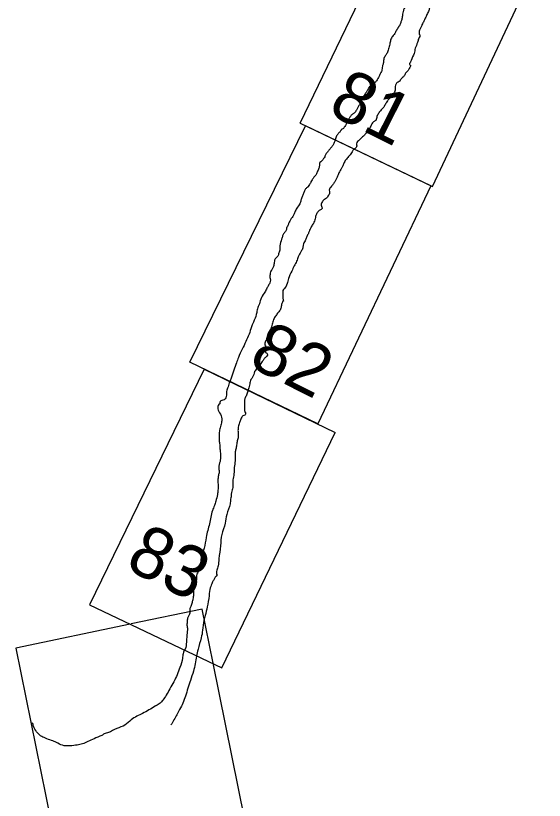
# Model space of a CAD drawing. Extents: x 3962991 to 3983549, y 181631 to 204078.
# Drawn here: x 3971374 to 3971974, y 186346 to 187238 of the extents above; entities that cross this region are included whole.
import ezdxf

# ---------------------------------------------------------------- set-up
doc = ezdxf.new("R2010")
doc.units = 0
doc.layers.add('V-ANNO-NPLT', color=7, linetype='Continuous')

msp = doc.modelspace()

# ---------------------------------------------------------------- linework, layer by layer
at = {"layer": 'V-ANNO-NPLT'}
for points in [[(3971697.2, 187115.41), (3971826.61, 187384.27)], [(3971697.2, 187115.41), (3971847.45, 187043.38), (3971974.4, 187313.79)], [(3971717.33, 186773.51), (3971571.93, 186843.75), (3971703.17, 187112.55)], [(3971845.44, 187044.35), (3971703.17, 187112.55)], [(3971845.44, 187044.35), (3971717.33, 186773.51)], [(3971588.15, 186835.91), (3971457.79, 186567.71), (3971608.13, 186496.25), (3971737.06, 186763.97)], [(3971588.15, 186835.91), (3971737.06, 186763.97)], [(3971585.78, 186562.96), (3971505.21, 186546.14)], [(3971598.16, 186501.75), (3971585.78, 186562.96)], [(3971503.89, 186545.86), (3971374.09, 186518.76)], [(3971374.09, 186518.76), (3971436.53, 186210.22), (3971648.22, 186254.27), (3971598.16, 186501.75)]]:
    msp.add_lwpolyline(points, dxfattribs=at)
for points in [[(3971869.23, 187314.64), (3971866.29, 187308.41), (3971864.83, 187304.57), (3971863.91, 187302.24), (3971861.94, 187297.79), (3971861.03, 187294), (3971859.57, 187290.15), (3971859.29, 187288.22), (3971857.45, 187283.55), (3971856.04, 187279.15), (3971855.05, 187275.02), (3971853.67, 187271.52), (3971852.03, 187268.45), (3971850.73, 187265.29), (3971849.36, 187264.16), (3971847.16, 187261.04), (3971847.2, 187258.12), (3971846.9, 187253.82), (3971845.6, 187250.66), (3971844.22, 187247.17), (3971843.32, 187243.37), (3971841.13, 187238.79), (3971839.24, 187234.69), (3971837.73, 187231.4), (3971835.5, 187227.38), (3971834.33, 187224.01), (3971832.77, 187221.29), (3971832.32, 187218.66)], [(3971817.38, 187251.53), (3971816.53, 187248.13), (3971815.26, 187245.87), (3971814.22, 187242.27), (3971813.48, 187239.15), (3971813.22, 187237.59)], [(3971813.22, 187237.59), (3971812.88, 187234.98), (3971811.93, 187231.34), (3971810.83, 187228.07), (3971809.93, 187226.15), (3971808.97, 187225.29)], [(3971809, 187225.4), (3971808.75, 187224.71), (3971806.37, 187220.88), (3971805.32, 187218.75), (3971802, 187214.04), (3971799.88, 187209.79), (3971798.81, 187205.28), (3971797.48, 187199.73), (3971795.77, 187194.83), (3971793.77, 187191.83), (3971792.08, 187187.83), (3971791.57, 187183.38), (3971790.61, 187180.12), (3971789.72, 187174.84), (3971787.98, 187171.41), (3971787.22, 187169.76), (3971786.46, 187168.11)], [(3971832.32, 187218.66), (3971832.48, 187216.7), (3971833.01, 187215.84), (3971831.81, 187211.55), (3971830.38, 187207.13), (3971827.9, 187200.57), (3971826.5, 187194.68), (3971823.13, 187186.69), (3971821.91, 187183.87), (3971821.36, 187182.35), (3971821.89, 187181.49), (3971822.37, 187181.2), (3971821.58, 187178.64), (3971819.71, 187175.42), (3971816.72, 187172.1), (3971815.07, 187169.01), (3971811.95, 187165.91), (3971809.52, 187162.64), (3971807.24, 187161.53), (3971805.46, 187158.66), (3971804.93, 187155.67), (3971805.04, 187153.08), (3971804.25, 187150.52), (3971801.74, 187146.91), (3971798.96, 187143.72), (3971796.27, 187140.88), (3971794.79, 187138.49), (3971793.98, 187137.39)], [(3971786.46, 187168.11), (3971784.52, 187164.54), (3971781.87, 187161.14), (3971779.91, 187159.04), (3971776.04, 187156.66), (3971773.45, 187152.7), (3971771.45, 187149.7), (3971770.26, 187147.78), (3971768.18, 187144.43), (3971765.95, 187138.92), (3971764.38, 187136.18), (3971762.6, 187133.3), (3971760.95, 187130.22), (3971758.52, 187126.95), (3971755.86, 187125.01), (3971753.73, 187122.22), (3971752.16, 187119.48), (3971750.38, 187116.61), (3971749.24, 187114.13), (3971747.75, 187111.74), (3971745.62, 187108.95), (3971743.9, 187107.89), (3971743.61, 187107.41)], [(3971793.98, 187137.39), (3971791.99, 187133.65), (3971789.21, 187130.47), (3971786.36, 187126.93), (3971784.32, 187123.02), (3971782.9, 187118.6), (3971780.46, 187116.8), (3971777.27, 187111.88), (3971775.19, 187108.53), (3971772.38, 187104.43), (3971770.12, 187101.86), (3971765.84, 187097.74), (3971763.45, 187095.38), (3971761.48, 187093.28), (3971761.25, 187090.78), (3971761.23, 187088.4), (3971760, 187087.05), (3971759.52, 187086.46)], [(3971743.61, 187107.41), (3971741.48, 187104.62), (3971739, 187101.92), (3971737.45, 187097.71), (3971735.21, 187092.19), (3971733.65, 187089.45), (3971731.09, 187086.4), (3971728.66, 187083.13), (3971726.31, 187080.21), (3971725.01, 187077.04), (3971723.82, 187075.12), (3971721.47, 187072.2), (3971719.67, 187070.79), (3971719.01, 187068.02), (3971718.45, 187064.13), (3971716.47, 187059.65), (3971714.95, 187056.35), (3971712.77, 187054.12), (3971710.9, 187050.9), (3971709.36, 187048.58)], [(3971759.52, 187086.46), (3971756.83, 187084.5), (3971756.07, 187082.85), (3971752.96, 187078.28), (3971749.89, 187074.61), (3971747.16, 187070.86), (3971745.48, 187066.87), (3971743.91, 187064.13), (3971741.2, 187058.91), (3971739.13, 187054.09), (3971737.83, 187050.92), (3971735.83, 187047.92), (3971733.83, 187044.91), (3971730.38, 187040.42), (3971730.28, 187037.7), (3971730.51, 187036.36), (3971728.7, 187032.58), (3971727.21, 187030.19), (3971724.63, 187028.6), (3971722.45, 187026.37), (3971721.11, 187022.29), (3971721.79, 187019.75), (3971722.02, 187018.42), (3971719.58, 187016.62), (3971717.99, 187015.35), (3971716.75, 187013.99), (3971715.94, 187012.9)], [(3971704.35, 187041.77), (3971703.36, 187040.79), (3971702.47, 187039.35), (3971701, 187035.49), (3971699.4, 187031.84), (3971698.06, 187027.76), (3971696.94, 187023.82), (3971693.19, 187018.85), (3971691.2, 187014.38), (3971689.6, 187010.73), (3971688.12, 187008.34), (3971686.88, 187006.98)], [(3971709.36, 187048.58), (3971708.8, 187047.2), (3971707.76, 187045.65), (3971706.31, 187043.53), (3971705.67, 187042.83), (3971704.35, 187041.77)], [(3971716.02, 187012.99), (3971714.73, 187009.34), (3971714.28, 187006.7), (3971712.14, 187001.54), (3971709.76, 186997.71), (3971707.4, 186992.41), (3971706.09, 186989.24), (3971704.27, 186985.46), (3971702.67, 186981.81), (3971701.4, 186979.55), (3971700.52, 186976.64), (3971699.96, 186972.75), (3971698.69, 186970.49), (3971698.01, 186969.18)], [(3971686.88, 187006.98), (3971685.38, 187004.2), (3971684.05, 187001.54), (3971682.71, 186998.14), (3971681.58, 186996.13), (3971681.51, 186994.67)], [(3971681.51, 186994.67), (3971681.02, 186993.17), (3971678.89, 186990.38), (3971677.24, 186987.29), (3971675.98, 186983.56), (3971674.16, 186975.94), (3971673.92, 186971.05), (3971672.71, 186966.76), (3971671.19, 186963.46), (3971669.39, 186962.06), (3971667.67, 186957.15), (3971666.73, 186952.43), (3971665.29, 186949.48), (3971664.55, 186948.25)], [(3971698.01, 186969.18), (3971695.05, 186963.66), (3971693.12, 186958.62), (3971690.32, 186953.06), (3971687.66, 186947.28), (3971683.78, 186938.68), (3971682.25, 186933.01), (3971681.15, 186929.97), (3971677.62, 186925.13), (3971677.36, 186921.71), (3971677.59, 186916.53), (3971677.68, 186915.41), (3971678.23, 186913.08)], [(3971664.55, 186948.25), (3971663.53, 186946.37), (3971662.93, 186943.54), (3971662.69, 186940.82), (3971662.95, 186938.91), (3971663.35, 186937.69)], [(3971663.35, 186937.69), (3971663.4, 186936.93), (3971662.66, 186933.81), (3971660.71, 186930.24), (3971658.97, 186926.81), (3971656.21, 186922.15), (3971652.4, 186915.37), (3971650.18, 186908.38), (3971649.05, 186905.91), (3971647.85, 186900.15), (3971645.09, 186891.65), (3971643.96, 186889.17), (3971642.65, 186886), (3971641.94, 186883.79)], [(3971678.03, 186913.94), (3971677.03, 186911.9), (3971676.02, 186909.21), (3971675.38, 186904.97), (3971672.79, 186901.01), (3971670.14, 186897.61), (3971667.47, 186893.3), (3971665.88, 186888.18), (3971664.21, 186882.72), (3971662.61, 186879.07), (3971659.79, 186872.6), (3971657.85, 186867.56), (3971657.08, 186863.54), (3971658.31, 186861.05), (3971657.3, 186858.36)], [(3971641.94, 186883.79), (3971639.05, 186875.5), (3971635.38, 186867.04), (3971631.37, 186858.65), (3971627.02, 186848.88), (3971624.71, 186843.02), (3971621.82, 186834.73), (3971618.89, 186825.54), (3971617.21, 186821.54), (3971615.24, 186815.6), (3971613.66, 186810.48), (3971613.16, 186804.56), (3971609.44, 186800.5), (3971607.12, 186799.95), (3971606.06, 186797.82), (3971605.73, 186796.43)], [(3971657.3, 186858.36), (3971657.95, 186854.91), (3971659.17, 186853.88), (3971660.09, 186852.38), (3971659.33, 186850.73), (3971657.15, 186848.5), (3971655.02, 186845.71), (3971651.57, 186841.22), (3971648.2, 186837.08), (3971645.39, 186832.98), (3971643.13, 186826.56), (3971641.22, 186823.9), (3971639.84, 186818.92), (3971639.31, 186815.93), (3971637.73, 186810.82), (3971636.23, 186806.04), (3971634.28, 186802.48), (3971634.03, 186793.75), (3971633.89, 186790.12), (3971635.33, 186785.38)], [(3971605.73, 186796.43), (3971603.94, 186794.3), (3971603.65, 186792.35), (3971604.03, 186789.33), (3971607.43, 186782.85), (3971608.08, 186779.4), (3971607.7, 186774.73), (3971606.37, 186769.18), (3971605.27, 186763.77), (3971605.13, 186760.14), (3971605.15, 186754.82), (3971605.81, 186749.91), (3971605.89, 186746.41), (3971606.42, 186741.7), (3971606.51, 186736.74), (3971606.43, 186732.55), (3971605.69, 186729.43), (3971604.78, 186721.77), (3971605.19, 186719.66), (3971604.5, 186715.98), (3971603.85, 186711.74), (3971603.77, 186707.54), (3971603.95, 186702.92), (3971603.9, 186699.64), (3971603.67, 186697.13), (3971603.35, 186694.28), (3971603.32, 186693.37)], [(3971635.32, 186785.41), (3971634.99, 186784.73), (3971634.31, 186783.43), (3971632.12, 186782.67), (3971629.95, 186778.97), (3971628.27, 186774.97), (3971626.9, 186769.99), (3971626.56, 186764.76), (3971626.76, 186758.67), (3971625.69, 186754.16), (3971624.96, 186749.57), (3971624.02, 186744.85), (3971623.24, 186740.83), (3971623.37, 186736.77), (3971623.25, 186731.67), (3971622.34, 186724.01), (3971622.1, 186719.12), (3971621.67, 186715.02), (3971620.58, 186708.13), (3971620.72, 186702.61), (3971619.4, 186697.06), (3971618.61, 186690.66), (3971618.16, 186688.01)], [(3971603.32, 186693.37), (3971601.28, 186685.61), (3971599.78, 186680.84), (3971597.47, 186674.98), (3971594.05, 186659.86), (3971590.41, 186644.61), (3971588, 186632.18), (3971585.16, 186623.34), (3971584.03, 186615.55), (3971582.73, 186608.53), (3971579.85, 186602.62)], [(3971618.17, 186688.06), (3971617.61, 186682.65), (3971613.81, 186670.55), (3971611.98, 186660.55), (3971608.01, 186647.76), (3971606.64, 186635.08), (3971604.9, 186620.12), (3971603.91, 186612.11), (3971602.54, 186607.13), (3971602.77, 186601.94), (3971603.09, 186601.71)], [(3971579.85, 186602.62), (3971579.27, 186599.57), (3971579.24, 186596.25), (3971578.85, 186593.53), (3971577.67, 186590.74), (3971576.31, 186588.26), (3971576.01, 186582.7), (3971575.99, 186579.39), (3971575.32, 186574.43), (3971574.4, 186570.56), (3971573.06, 186566.02), (3971571.77, 186562.75), (3971571.93, 186559.13), (3971570.64, 186555.86), (3971569.34, 186552.59), (3971568.79, 186548.12), (3971568.72, 186543.53), (3971569.25, 186541.53)], [(3971602.9, 186601.84), (3971598.97, 186596.43), (3971597.38, 186592.97), (3971595.03, 186587.39), (3971593.62, 186578.27), (3971591.59, 186565.46), (3971589.28, 186555.78), (3971587.72, 186550.27), (3971586.33, 186539.1), (3971584.74, 186530.28), (3971581.14, 186517.32), (3971579.29, 186509.58)], [(3971569.25, 186541.53), (3971568.6, 186533.94), (3971568.04, 186527.49), (3971567.12, 186519.47), (3971564.09, 186512.29), (3971563.53, 186507.15), (3971560.57, 186496.82), (3971557.55, 186488.32), (3971553.56, 186480.54), (3971549.18, 186472.52), (3971544.94, 186465.13), (3971541.16, 186459.61), (3971538.01, 186456.07), (3971533.38, 186453.22), (3971532.41, 186452.63)], [(3971579.29, 186509.58), (3971575.98, 186492.47), (3971572.48, 186482.06), (3971566.94, 186464.2), (3971564.01, 186456.2), (3971560.23, 186448.92), (3971553.84, 186437.14), (3971550.4, 186431.31)], [(3971532.41, 186452.63), (3971518.27, 186444.46), (3971505.37, 186437.31), (3971498.17, 186431.28), (3971488.81, 186427.24), (3971479.34, 186422.74), (3971474.69, 186421.21), (3971471.95, 186419.39)], [(3971471.95, 186419.39), (3971463.01, 186415.75), (3971455.97, 186412.48), (3971449.9, 186409.8), (3971443.81, 186408.45), (3971436.05, 186407.65), (3971427.14, 186408.28), (3971420.46, 186411.35), (3971414.76, 186413.69), (3971407.81, 186416.33), (3971402.38, 186419.1), (3971397.82, 186423.47), (3971394.41, 186429.88), (3971393.29, 186433.82)]]:
    msp.add_spline(points, degree=3, dxfattribs=at)

# ---------------------------------------------------------------- texts
for s, p in [('81', (3971726.91, 187127.34)), ('82', (3971636.64, 186840.34)), ('83', (3971496.65, 186610.14))]:
    msp.add_text(s, height=58.5, rotation=333.37558, dxfattribs=at).set_placement(p)

doc.saveas('drawing.dxf')
